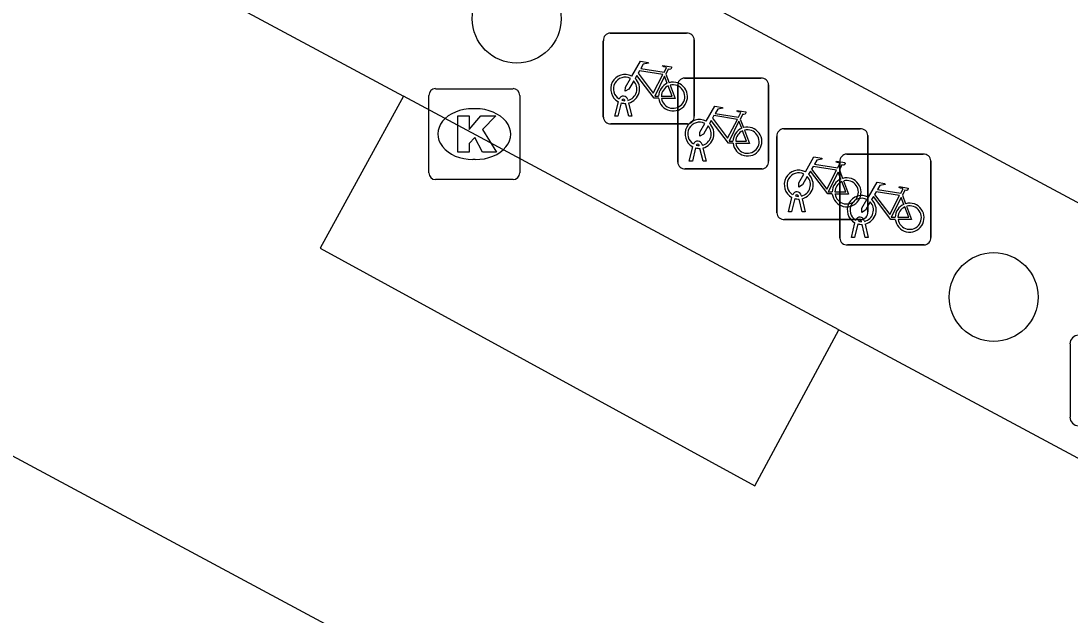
# Model space of a CAD drawing. Extents: x 159489 to 160304, y 383826 to 384530.
# Drawn here: x 159837.03 to 159848.56, y 384189.2 to 384195.73 of the extents above; entities that cross this region are included whole.
import ezdxf

# ---------------------------------------------------------------- set-up
doc = ezdxf.new("R2010")
doc.units = 0
for name, color, linetype in [('IMGEO_Boom', 7, 'Continuous'), ('IMGEO_Fietsenrek', 7, 'Continuous'), ('IMGEO_Kolk', 7, 'Continuous'), ('IMGEO_Lichtpunt', 7, 'Continuous'), ('IMGEO_Rijbaan_lokaal_gesloten', 7, 'Continuous'), ('IMGEO_Voetpad_open', 7, 'Continuous')]:
    doc.layers.add(name, color=color, linetype=linetype)

msp = doc.modelspace()

# ---------------------------------------------------------------- linework, layer by layer
at = {"layer": 'IMGEO_Boom'}
for centre in [(159842.479, 384195.757), (159847.724, 384192.694)]:
    msp.add_circle(centre, 0.489, dxfattribs=at)
at = {"layer": 'IMGEO_Fietsenrek'}
for p, q in [((159843.506, 384195.599), (159844.347, 384195.599)), ((159844.347, 384195.599), (159843.506, 384195.599)), ((159843.431, 384194.674), (159843.431, 384195.515)), ((159843.431, 384195.515), (159843.431, 384194.674)), ((159844.431, 384195.524), (159844.431, 384194.683)), ((159844.431, 384194.683), (159844.431, 384195.524)), ((159844.118, 384195.148), (159844.154, 384195.053)), ((159844.324, 384195.104), (159845.165, 384195.104)), ((159845.165, 384195.104), (159844.324, 384195.104)), ((159844.249, 384194.179), (159844.249, 384195.02)), ((159844.249, 384195.02), (159844.249, 384194.179)), ((159845.249, 384195.029), (159845.249, 384194.188)), ((159845.249, 384194.188), (159845.249, 384195.029)), ((159843.7, 384194.866), (159843.701, 384194.859)), ((159843.558, 384194.683), (159843.597, 384194.843)), ((159843.627, 384194.831), (159843.592, 384194.683)), ((159843.669, 384194.855), (159843.668, 384194.859)), ((159843.71, 384194.683), (159843.676, 384194.825)), ((159843.708, 384194.829), (159843.743, 384194.683)), ((159843.592, 384194.683), (159843.558, 384194.683)), ((159843.743, 384194.683), (159843.71, 384194.683)), ((159844.936, 384194.653), (159844.972, 384194.558)), ((159844.356, 384194.599), (159843.515, 384194.599)), ((159843.515, 384194.599), (159844.356, 384194.599)), ((159845.415, 384194.546), (159846.256, 384194.546)), ((159846.256, 384194.546), (159845.415, 384194.546)), ((159845.34, 384193.621), (159845.34, 384194.462)), ((159845.34, 384194.462), (159845.34, 384193.621)), ((159846.34, 384194.471), (159846.34, 384193.63)), ((159846.34, 384193.63), (159846.34, 384194.471)), ((159844.376, 384194.188), (159844.415, 384194.348)), ((159844.445, 384194.336), (159844.41, 384194.188)), ((159844.487, 384194.36), (159844.486, 384194.364)), ((159844.528, 384194.188), (159844.494, 384194.33)), ((159844.518, 384194.371), (159844.519, 384194.364)), ((159844.526, 384194.334), (159844.561, 384194.188)), ((159844.41, 384194.188), (159844.376, 384194.188)), ((159844.561, 384194.188), (159844.528, 384194.188)), ((159846.033, 384193.342), (159846.033, 384194.183)), ((159846.033, 384194.183), (159846.033, 384193.342)), ((159846.108, 384194.267), (159846.949, 384194.267)), ((159846.949, 384194.267), (159846.108, 384194.267)), ((159847.033, 384194.192), (159847.033, 384193.351)), ((159847.033, 384193.351), (159847.033, 384194.192)), ((159845.174, 384194.104), (159844.333, 384194.104)), ((159844.333, 384194.104), (159845.174, 384194.104)), ((159846.027, 384194.095), (159846.063, 384194)), ((159845.467, 384193.63), (159845.506, 384193.79)), ((159845.536, 384193.778), (159845.501, 384193.63)), ((159845.578, 384193.802), (159845.577, 384193.806)), ((159845.619, 384193.63), (159845.585, 384193.772)), ((159845.609, 384193.813), (159845.61, 384193.806)), ((159845.617, 384193.776), (159845.652, 384193.63)), ((159846.72, 384193.816), (159846.756, 384193.721)), ((159845.501, 384193.63), (159845.467, 384193.63)), ((159845.652, 384193.63), (159845.619, 384193.63)), ((159846.265, 384193.546), (159845.424, 384193.546)), ((159845.424, 384193.546), (159846.265, 384193.546)), ((159846.16, 384193.351), (159846.199, 384193.511)), ((159846.229, 384193.499), (159846.194, 384193.351)), ((159846.271, 384193.523), (159846.27, 384193.527)), ((159846.312, 384193.351), (159846.278, 384193.493)), ((159846.302, 384193.534), (159846.303, 384193.527)), ((159846.31, 384193.497), (159846.345, 384193.351)), ((159846.958, 384193.267), (159846.117, 384193.267)), ((159846.117, 384193.267), (159846.958, 384193.267)), ((159846.194, 384193.351), (159846.16, 384193.351)), ((159846.345, 384193.351), (159846.312, 384193.351))]:
    msp.add_line(p, q, dxfattribs=at)
for points in [[(159843.744, 384195.125), (159843.839, 384195.289), (159843.925, 384195.275), (159843.927, 384195.266), (159843.871, 384195.255), (159843.844, 384195.21), (159844.1, 384195.169)], [(159844.1, 384195.169), (159844.125, 384195.218), (159844.119, 384195.222), (159844.096, 384195.226), (159844.084, 384195.233), (159844.083, 384195.236), (159844.085, 384195.241), (159844.18, 384195.226), (159844.182, 384195.216), (159844.172, 384195.203), (159844.16, 384195.197), (159844.146, 384195.203), (159844.118, 384195.148)], [(159843.765, 384195.073), (159843.713, 384194.983), (159843.673, 384194.958), (159843.674, 384195.005), (159843.729, 384195.099)], [(159844.04, 384194.881), (159843.99, 384194.881), (159843.799, 384195.132), (159843.78, 384195.1)], [(159844.087, 384195.144), (159843.83, 384195.185), (159843.813, 384195.156), (159843.98, 384194.936), (159844.087, 384195.144)], [(159844.135, 384195.046), (159844.105, 384195.123), (159843.996, 384194.905), (159844.039, 384194.905)], [(159844.069, 384194.905), (159844.189, 384194.904), (159844.145, 384195.018)], [(159844.165, 384195.025), (159844.22, 384194.88), (159844.07, 384194.88)], [(159844.562, 384194.63), (159844.657, 384194.794), (159844.743, 384194.78), (159844.745, 384194.771), (159844.689, 384194.76), (159844.662, 384194.715), (159844.918, 384194.674)], [(159844.858, 384194.386), (159844.808, 384194.386), (159844.617, 384194.637), (159844.598, 384194.605)], [(159844.905, 384194.649), (159844.648, 384194.69), (159844.631, 384194.661), (159844.798, 384194.441), (159844.905, 384194.649)], [(159844.918, 384194.674), (159844.943, 384194.723), (159844.937, 384194.727), (159844.914, 384194.731), (159844.902, 384194.738), (159844.901, 384194.741), (159844.903, 384194.746), (159844.998, 384194.731), (159845, 384194.721), (159844.99, 384194.708), (159844.978, 384194.702), (159844.964, 384194.708), (159844.936, 384194.653)], [(159844.583, 384194.578), (159844.531, 384194.488), (159844.491, 384194.463), (159844.492, 384194.51), (159844.547, 384194.604)], [(159844.953, 384194.551), (159844.923, 384194.628), (159844.814, 384194.41), (159844.857, 384194.41)], [(159844.887, 384194.41), (159845.007, 384194.409), (159844.963, 384194.523)], [(159844.983, 384194.53), (159845.038, 384194.385), (159844.888, 384194.385)], [(159845.653, 384194.072), (159845.748, 384194.236), (159845.834, 384194.222), (159845.836, 384194.213), (159845.78, 384194.202), (159845.753, 384194.157), (159846.009, 384194.116)], [(159846.009, 384194.116), (159846.034, 384194.165), (159846.028, 384194.169), (159846.005, 384194.173), (159845.993, 384194.18), (159845.992, 384194.183), (159845.994, 384194.188), (159846.089, 384194.173), (159846.091, 384194.163), (159846.081, 384194.15), (159846.069, 384194.144), (159846.055, 384194.15), (159846.027, 384194.095)], [(159845.949, 384193.828), (159845.899, 384193.828), (159845.708, 384194.079), (159845.689, 384194.047)], [(159845.996, 384194.091), (159845.739, 384194.132), (159845.722, 384194.103), (159845.889, 384193.883), (159845.996, 384194.091)], [(159846.044, 384193.993), (159846.014, 384194.07), (159845.905, 384193.852), (159845.948, 384193.852)], [(159845.674, 384194.02), (159845.622, 384193.93), (159845.582, 384193.905), (159845.583, 384193.952), (159845.638, 384194.046)], [(159845.978, 384193.852), (159846.098, 384193.851), (159846.054, 384193.965)], [(159846.074, 384193.972), (159846.129, 384193.827), (159845.979, 384193.827)], [(159846.346, 384193.793), (159846.441, 384193.957), (159846.527, 384193.943), (159846.529, 384193.934), (159846.473, 384193.923), (159846.446, 384193.878), (159846.702, 384193.837)], [(159846.689, 384193.812), (159846.432, 384193.853), (159846.415, 384193.824), (159846.582, 384193.604), (159846.689, 384193.812)], [(159846.702, 384193.837), (159846.727, 384193.886), (159846.721, 384193.89), (159846.698, 384193.894), (159846.686, 384193.901), (159846.685, 384193.904), (159846.687, 384193.909), (159846.782, 384193.894), (159846.784, 384193.884), (159846.774, 384193.871), (159846.762, 384193.865), (159846.748, 384193.871), (159846.72, 384193.816)], [(159846.367, 384193.741), (159846.315, 384193.651), (159846.275, 384193.626), (159846.276, 384193.673), (159846.331, 384193.767)], [(159846.642, 384193.549), (159846.592, 384193.549), (159846.401, 384193.8), (159846.382, 384193.768)], [(159846.737, 384193.714), (159846.707, 384193.791), (159846.598, 384193.573), (159846.641, 384193.573)], [(159846.671, 384193.573), (159846.791, 384193.572), (159846.747, 384193.686)], [(159846.767, 384193.693), (159846.822, 384193.548), (159846.672, 384193.548)]]:
    msp.add_lwpolyline(points, dxfattribs=at)
for centre, radius, start, end in [((159843.509, 384195.521), 0.0779, 92.4484, 184.2845), ((159843.509, 384195.521), 0.0779, 92.4484, 184.2845), ((159844.353, 384195.521), 0.0779, 2.4484, 94.2845), ((159844.353, 384195.521), 0.0779, 2.4484, 94.2845), ((159843.671, 384194.984), 0.159, 62.6766, 242.1369), ((159843.671, 384194.984), 0.129, 63.3192, 238.903), ((159843.671, 384194.984), 0.159, 283.5766, 46.6042), ((159844.327, 384195.026), 0.0779, 92.4484, 184.2845), ((159844.327, 384195.026), 0.0779, 92.4484, 184.2845), ((159845.171, 384195.026), 0.0779, 2.4484, 94.2845), ((159845.171, 384195.026), 0.0779, 2.4484, 94.2845), ((159843.671, 384194.984), 0.129, 283.6043, 43.4302), ((159844.198, 384194.9), 0.159, 113.3408, 178.3217), ((159844.198, 384194.9), 0.159, 187.0065, 105.7708), ((159844.198, 384194.9), 0.129, 113.923, 177.9556), ((159844.198, 384194.9), 0.129, 188.6715, 104.5883), ((159843.651, 384194.855), 0.0499, 12.8025, 158.6934), ((159843.651, 384194.855), 0.0174, 12.8025, 163.4502), ((159843.671, 384194.984), 0.159, 253.9967, 271.7867), ((159843.671, 384194.984), 0.129, 253.415, 269.0204), ((159843.509, 384194.677), 0.0779, 182.4484, 274.2845), ((159843.509, 384194.677), 0.0779, 182.4484, 274.2845), ((159844.489, 384194.489), 0.159, 62.6766, 242.1369), ((159844.353, 384194.677), 0.0779, 272.4484, 4.2845), ((159844.353, 384194.677), 0.0779, 272.4484, 4.2845), ((159844.489, 384194.489), 0.129, 63.3192, 238.903), ((159844.489, 384194.489), 0.129, 283.6043, 43.4302), ((159844.489, 384194.489), 0.159, 283.5766, 46.6042), ((159845.016, 384194.405), 0.159, 113.3408, 178.3217), ((159845.016, 384194.405), 0.159, 187.0065, 105.7708), ((159845.016, 384194.405), 0.129, 113.923, 177.9556), ((159845.016, 384194.405), 0.129, 188.6715, 104.5883), ((159845.418, 384194.468), 0.0779, 92.4484, 184.2845), ((159845.418, 384194.468), 0.0779, 92.4484, 184.2845), ((159846.262, 384194.468), 0.0779, 2.4484, 94.2845), ((159846.262, 384194.468), 0.0779, 2.4484, 94.2845), ((159844.469, 384194.36), 0.0499, 12.8025, 158.6934), ((159844.489, 384194.489), 0.159, 253.9967, 271.7867), ((159844.469, 384194.36), 0.0174, 12.8025, 163.4502), ((159844.489, 384194.489), 0.129, 253.415, 269.0204), ((159844.327, 384194.182), 0.0779, 182.4484, 274.2845), ((159844.327, 384194.182), 0.0779, 182.4484, 274.2845), ((159845.171, 384194.182), 0.0779, 272.4484, 4.2845), ((159845.171, 384194.182), 0.0779, 272.4484, 4.2845), ((159846.111, 384194.189), 0.0779, 92.4484, 184.2845), ((159846.111, 384194.189), 0.0779, 92.4484, 184.2845), ((159846.955, 384194.189), 0.0779, 2.4484, 94.2845), ((159846.955, 384194.189), 0.0779, 2.4484, 94.2845), ((159845.58, 384193.931), 0.159, 62.6766, 242.1369), ((159845.58, 384193.931), 0.129, 63.3192, 238.903), ((159845.58, 384193.931), 0.129, 283.6043, 43.4302), ((159845.58, 384193.931), 0.159, 283.5766, 46.6042), ((159846.107, 384193.847), 0.159, 113.3408, 178.3217), ((159846.107, 384193.847), 0.159, 187.0065, 105.7708), ((159846.107, 384193.847), 0.129, 113.923, 177.9556), ((159846.107, 384193.847), 0.129, 188.6715, 104.5883), ((159845.56, 384193.802), 0.0499, 12.8025, 158.6934), ((159845.58, 384193.931), 0.159, 253.9967, 271.7867), ((159845.56, 384193.802), 0.0174, 12.8025, 163.4502), ((159845.58, 384193.931), 0.129, 253.415, 269.0204), ((159846.273, 384193.652), 0.159, 62.6766, 242.1369), ((159846.273, 384193.652), 0.129, 63.3192, 238.903), ((159846.273, 384193.652), 0.129, 283.6043, 43.4302), ((159846.273, 384193.652), 0.159, 283.5766, 46.6042), ((159846.8, 384193.568), 0.159, 113.3408, 178.3217), ((159846.8, 384193.568), 0.159, 187.0065, 105.7708), ((159845.418, 384193.624), 0.0779, 182.4484, 274.2845), ((159845.418, 384193.624), 0.0779, 182.4484, 274.2845), ((159846.262, 384193.624), 0.0779, 272.4484, 4.2845), ((159846.262, 384193.624), 0.0779, 272.4484, 4.2845), ((159846.8, 384193.568), 0.129, 113.923, 177.9556), ((159846.8, 384193.568), 0.129, 188.6715, 104.5883), ((159846.253, 384193.523), 0.0499, 12.8025, 158.6934), ((159846.273, 384193.652), 0.159, 253.9967, 271.7867), ((159846.253, 384193.523), 0.0174, 12.8025, 163.4502), ((159846.273, 384193.652), 0.129, 253.415, 269.0204), ((159846.111, 384193.345), 0.0779, 182.4484, 274.2845), ((159846.111, 384193.345), 0.0779, 182.4484, 274.2845), ((159846.955, 384193.345), 0.0779, 272.4484, 4.2845), ((159846.955, 384193.345), 0.0779, 272.4484, 4.2845)]:
    msp.add_arc(centre, radius, start, end, dxfattribs=at)
at = {"layer": 'IMGEO_Kolk'}
for p, q in [((159841.586, 384194.987), (159842.438, 384194.987)), ((159841.511, 384194.061), (159841.511, 384194.913)), ((159842.512, 384194.913), (159842.512, 384194.061)), ((159841.999, 384194.767), (159842.024, 384194.767)), ((159842.022, 384194.207), (159841.997, 384194.207)), ((159842.438, 384193.987), (159841.586, 384193.987))]:
    msp.add_line(p, q, dxfattribs=at)
for points in [[(159841.586, 384194.987), (159842.438, 384194.987)], [(159841.511, 384194.061), (159841.511, 384194.913)], [(159842.512, 384194.913), (159842.512, 384194.061)], [(159841.832, 384194.687), (159841.955, 384194.687), (159841.955, 384194.536), (159842.085, 384194.687), (159842.249, 384194.687), (159842.103, 384194.536), (159842.256, 384194.287), (159842.104, 384194.287), (159842.019, 384194.451), (159841.955, 384194.384), (159841.955, 384194.287), (159841.832, 384194.287), (159841.832, 384194.687)], [(159842.438, 384193.987), (159841.586, 384193.987)]]:
    msp.add_lwpolyline(points, dxfattribs=at)
for centre, start, end in [((159841.588, 384194.911), 91.552, 178.448), ((159841.588, 384194.911), 91.552, 178.448), ((159842.436, 384194.911), 1.552, 88.448), ((159842.436, 384194.911), 1.552, 88.448), ((159841.588, 384194.063), 181.552, 268.448), ((159841.588, 384194.063), 181.552, 268.448), ((159842.436, 384194.063), 271.552, 358.448), ((159842.436, 384194.063), 271.552, 358.448)]:
    msp.add_arc(centre, 0.0765, start, end, dxfattribs=at)
for centre, major_axis, ratio, start_param, end_param in [((159841.998, 384194.487), (-0.387, 0.002), 0.722429, 4.712389, 7.853982), ((159842.023, 384194.487), (-0.39, 0.002), 0.717154, 1.570796, 4.712389)]:
    msp.add_ellipse(centre, major_axis=major_axis, ratio=ratio, start_param=start_param, end_param=end_param, dxfattribs=at)
at = {"layer": 'IMGEO_Lichtpunt'}
msp.add_line((159848.564, 384192.179), (159848.564, 384191.372), dxfattribs=at)
msp.add_line((159848.564, 384192.179), (159848.564, 384191.372), dxfattribs=at)
for centre, start, end in [((159848.658, 384192.179), 90, 180), ((159848.658, 384192.179), 90, 180), ((159848.658, 384191.372), 180, 270), ((159848.658, 384191.372), 180, 270)]:
    msp.add_arc(centre, 0.0946, start, end, dxfattribs=at)
at = {"layer": 'IMGEO_Rijbaan_lokaal_gesloten'}
for points in [[(159830.635, 384200.595), (159841.233, 384194.906)], [(159841.233, 384194.906), (159840.317, 384193.232), (159845.099, 384190.617), (159846.022, 384192.335)], [(159846.022, 384192.335), (159850.876, 384189.729)], [(159877.443, 384169.17), (159836.881, 384190.972)]]:
    msp.add_lwpolyline(points, dxfattribs=at)
at = {"layer": 'IMGEO_Voetpad_open'}
for points in [[(159890.081, 384178.186), (159887.304, 384172.975), (159886.537, 384173.398), (159786.238, 384227.228), (159789.088, 384232.417), (159890.081, 384178.186)], [(159846.022, 384192.335), (159841.233, 384194.906)]]:
    msp.add_lwpolyline(points, dxfattribs=at)

doc.saveas('drawing.dxf')
